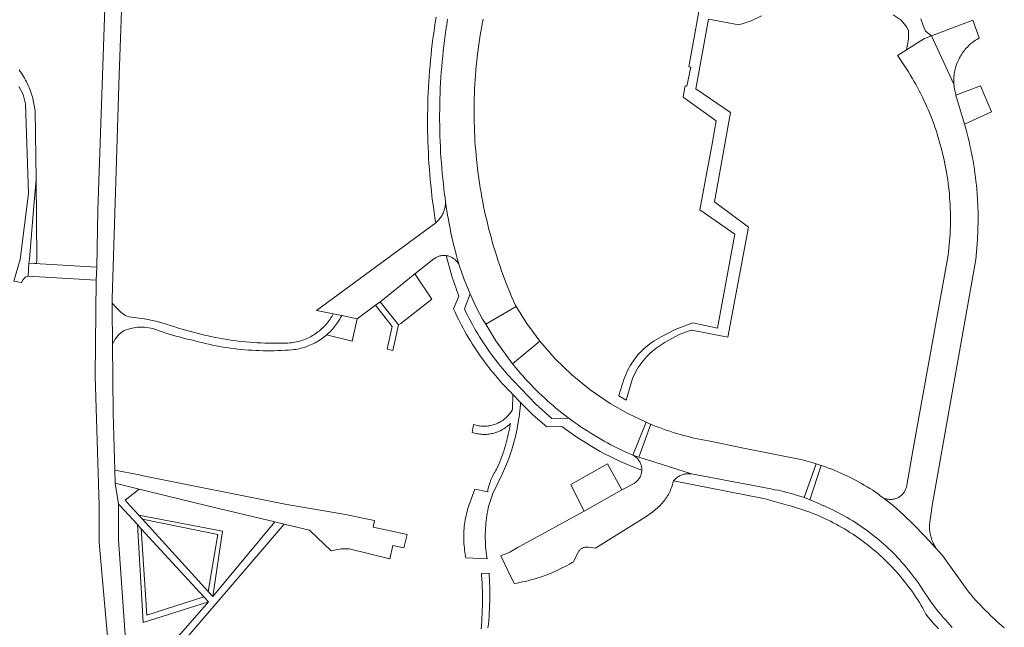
# Model space of a CAD drawing. Extents: x 152825 to 164088, y 457113 to 463005.
# Tile 267 of 364: x 158649 to 158817, y 460479 to 460583. Entities that reach past the tile are written whole.
import ezdxf

# ---------------------------------------------------------------- set-up
doc = ezdxf.new("R2010")
doc.units = 0
doc.header["$LTSCALE"] = 0.5
for name, color, linetype, lineweight in [('B-PV-VH-GESLOTENVERHARDING_ASFALT-GV', 251, 'CONTINUOUS', 18), ('B-PV-VH-HALFVERHARDING_GRAVEL-GV', 251, 'CONTINUOUS', 18), ('B-PV-VH-ONVERHARD-GV', 251, 'CONTINUOUS', 18), ('B-PV-VH-ONVERHARD_ZAND-GV', 251, 'CONTINUOUS', 18), ('B-PV-VH-OPENVERHARDING_BETONELEMENT-GV', 251, 'CONTINUOUS', 18), ('B-PV-VH-OPENVERHARDING_BETONSTRAATSTEEN-GV', 251, 'CONTINUOUS', 18), ('B-PV-VH-OPENVERHARDING_STRAATBAKSTEEN-GV', 251, 'CONTINUOUS', 18)]:
    doc.layers.add(name, color=color, linetype=linetype, lineweight=lineweight)

msp = doc.modelspace()

# ---------------------------------------------------------------- linework, layer by layer
at = {"layer": 'B-PV-VH-GESLOTENVERHARDING_ASFALT-GV', "flags": 128}
msp.add_lwpolyline([(158662.19, 460540.654), (158650.589, 460541.341), (158650.457, 460539.13), (158662.059, 460538.443)], close=True, dxfattribs=at)
at = {"layer": 'B-PV-VH-HALFVERHARDING_GRAVEL-GV', "flags": 128}
for points in [[(158765.064, 460584.894), (158763.205, 460574.835), (158763.547, 460574.766), (158762.89, 460571.544), (158762.608, 460571.601), (158762.552, 460571.298), (158762.253, 460569.678), (158767.916, 460565.607), (158767.184, 460561.675), (158765.105, 460550.459), (158771.097, 460546.275), (158768.136, 460530.241), (158763.887, 460531.157), (158760.904, 460530.009), (158758.504, 460528.747), (158758.113, 460528.544), (158757.72, 460528.322), (158757.334, 460528.085), (158756.958, 460527.836), (158756.59, 460527.573), (158756.232, 460527.297), (158755.884, 460527.009), (158755.547, 460526.709), (158755.22, 460526.396), (158754.904, 460526.073), (158754.6, 460525.738), (158754.309, 460525.394), (158754.029, 460525.038), (158753.762, 460524.674), (158753.509, 460524.3), (158753.269, 460523.917), (158753.042, 460523.526), (158752.83, 460523.127), (158752.631, 460522.721), (158752.448, 460522.308), (158752.278, 460521.889), (158752.124, 460521.464), (158751.257, 460518.726), (158751.272, 460518.717), (158752.548, 460517.985), (158753.616, 460521.676), (158753.793, 460522.08), (158753.985, 460522.477), (158754.191, 460522.867), (158754.411, 460523.249), (158754.645, 460523.622), (158754.892, 460523.988), (158755.152, 460524.343), (158755.425, 460524.69), (158755.71, 460525.026), (158756.008, 460525.351), (158756.316, 460525.666), (158756.637, 460525.969), (158756.968, 460526.26), (158757.309, 460526.539), (158757.66, 460526.806), (158757.667, 460526.811), (158759.158, 460527.839), (158761.581, 460529.171), (158763.634, 460529.888), (158763.725, 460529.92), (158769.888, 460528.687), (158773.408, 460547.478), (158767.598, 460551.818), (158770.342, 460567.054), (158764.404, 460571.063), (158766.6, 460582.972), (158771.772, 460582.009), (158773.756, 460582.655), (158775.636, 460583.56)], [(158798.099, 460583.732), (158799.443, 460582.81), (158800.41, 460581.595), (158800.705, 460580.965), (158800.706, 460579.58), (158800.389, 460577.766), (158801.295, 460578.339), (158802.277, 460578.96), (158803.454, 460579.704), (158804.633, 460580.15), (158803.601, 460580.906), (158803.201, 460581.871), (158802.821, 460583.046)], [(158648.882, 460571.473), (158649.573, 460570.15), (158650.019, 460568.541), (158650.525, 460553.223), (158649.074, 460541.94), (158647.99, 460538.254), (158649.273, 460538.061), (158649.308, 460538.056), (158649.61, 460538.524), (158650.069, 460538.989), (158650.457, 460539.13), (158650.589, 460541.341), (158650.663, 460542.019), (158651.379, 460550.422), (158651.826, 460555.636), (158651.654, 460567.336), (158651.173, 460569.705), (158651.073, 460570.036), (158650.966, 460570.365), (158650.851, 460570.691), (158650.728, 460571.014), (158650.598, 460571.335), (158650.461, 460571.652), (158650.316, 460571.966), (158650.164, 460572.277), (158650.008, 460572.579), (158649.842, 460572.882), (158649.669, 460573.181), (158649.49, 460573.476), (158649.303, 460573.767), (158649.11, 460574.053), (158648.91, 460574.335)]]:
    msp.add_lwpolyline(points, dxfattribs=at)
msp.add_lwpolyline([(158703.967, 460532.391), (158703.138, 460532.559), (158702.539, 460532.68), (158702.418, 460532.458), (158702.28, 460532.222), (158702.136, 460531.989), (158701.984, 460531.761), (158701.827, 460531.538), (158701.662, 460531.319), (158701.492, 460531.105), (158701.315, 460530.896), (158701.132, 460530.692), (158700.943, 460530.494), (158700.749, 460530.302), (158700.549, 460530.115), (158700.343, 460529.934), (158700.133, 460529.759), (158699.917, 460529.591), (158699.696, 460529.428), (158699.471, 460529.273), (158699.242, 460529.124), (158699.008, 460528.981), (158698.77, 460528.846), (158698.528, 460528.718), (158698.283, 460528.596), (158698.034, 460528.482), (158697.782, 460528.376), (158697.527, 460528.276), (158697.269, 460528.185), (158697.009, 460528.1), (158696.746, 460528.024), (158696.481, 460527.955), (158696.214, 460527.894), (158695.946, 460527.841), (158695.676, 460527.795), (158695.405, 460527.758), (158695.133, 460527.728), (158694.769, 460527.712), (158694.119, 460527.69), (158693.468, 460527.676), (158692.818, 460527.67), (158692.167, 460527.672), (158691.516, 460527.682), (158690.866, 460527.701), (158690.216, 460527.727), (158689.567, 460527.76), (158688.917, 460527.802), (158688.269, 460527.852), (158687.621, 460527.911), (158686.973, 460527.976), (158686.327, 460528.05), (158685.682, 460528.132), (158685.037, 460528.222), (158684.394, 460528.319), (158683.752, 460528.425), (158683.111, 460528.539), (158682.472, 460528.66), (158681.835, 460528.789), (158681.199, 460528.926), (158680.564, 460529.071), (158679.932, 460529.223), (158679.302, 460529.384), (158678.673, 460529.552), (158678.391, 460529.624), (158677.771, 460529.787), (158677.152, 460529.958), (158676.536, 460530.137), (158675.921, 460530.324), (158675.309, 460530.519), (158674.7, 460530.72), (158674.093, 460530.93), (158672.261, 460531.446), (158670.31, 460531.831), (158667.644, 460532.162), (158667.055, 460532.414), (158666.624, 460532.69), (158666.297, 460532.951), (158665.919, 460533.313), (158665.439, 460533.82), (158664.809, 460534.537), (158664.811, 460533.581), (158664.87, 460527.596), (158665.315, 460528.384), (158665.988, 460529.193), (158666.85, 460529.834), (158667.898, 460530.202), (158669.032, 460530.426), (158670.303, 460530.399), (158671.718, 460530.201), (158672.272, 460529.992), (158672.829, 460529.791), (158673.389, 460529.597), (158673.951, 460529.411), (158674.516, 460529.232), (158675.083, 460529.061), (158675.652, 460528.897), (158676.223, 460528.742), (158676.797, 460528.594), (158677.372, 460528.453), (158677.949, 460528.321), (158678.275, 460528.25), (158678.875, 460528.083), (158679.477, 460527.924), (158680.081, 460527.772), (158680.687, 460527.629), (158681.295, 460527.493), (158681.904, 460527.365), (158682.515, 460527.244), (158683.127, 460527.132), (158683.741, 460527.027), (158684.356, 460526.931), (158684.973, 460526.842), (158685.59, 460526.761), (158686.209, 460526.688), (158686.828, 460526.624), (158687.448, 460526.567), (158688.069, 460526.518), (158688.69, 460526.477), (158689.312, 460526.444), (158689.934, 460526.419), (158690.557, 460526.402), (158691.179, 460526.393), (158691.802, 460526.391), (158692.425, 460526.398), (158693.047, 460526.413), (158693.669, 460526.437), (158694.291, 460526.467), (158694.913, 460526.506), (158695.534, 460526.553), (158695.835, 460526.579), (158696.126, 460526.624), (158696.415, 460526.676), (158696.703, 460526.737), (158696.989, 460526.805), (158697.273, 460526.881), (158697.554, 460526.965), (158697.834, 460527.056), (158698.111, 460527.155), (158698.385, 460527.261), (158698.656, 460527.375), (158698.924, 460527.496), (158699.188, 460527.625), (158699.449, 460527.76), (158699.706, 460527.903), (158699.959, 460528.052), (158700.208, 460528.209), (158700.453, 460528.372), (158700.693, 460528.542), (158700.929, 460528.718), (158701.159, 460528.9), (158701.385, 460529.089), (158701.396, 460529.099), (158701.615, 460529.294), (158701.829, 460529.494), (158702.038, 460529.701), (158702.24, 460529.913), (158702.437, 460530.13), (158702.628, 460530.352), (158702.813, 460530.58), (158702.991, 460530.813), (158703.163, 460531.051), (158703.328, 460531.293), (158703.487, 460531.539), (158703.639, 460531.79), (158703.784, 460532.045), (158703.922, 460532.304)], close=True, dxfattribs=at)
at = {"layer": 'B-PV-VH-ONVERHARD-GV', "flags": 128}
msp.add_lwpolyline([(158651.826, 460555.636), (158651.379, 460550.422), (158650.663, 460542.019), (158650.589, 460541.341), (158651.884, 460541.265), (158651.95, 460541.924)], close=True, dxfattribs=at)
at = {"layer": 'B-PV-VH-ONVERHARD_ZAND-GV', "flags": 128}
for points in [[(158706.632, 460531.851), (158703.967, 460532.391), (158703.922, 460532.304), (158703.784, 460532.045), (158703.639, 460531.79), (158703.487, 460531.539), (158703.328, 460531.293), (158703.163, 460531.051), (158702.991, 460530.813), (158702.813, 460530.58), (158702.628, 460530.352), (158702.437, 460530.13), (158702.24, 460529.913), (158702.038, 460529.701), (158701.829, 460529.494), (158701.615, 460529.294), (158701.396, 460529.099), (158705.758, 460528.015)], [(158683.651, 460495.622), (158669.346, 460498.325), (158669.977, 460497.633), (158682.812, 460495.014), (158681.189, 460485.326), (158681.966, 460484.474)], [(158669.756, 460496.021), (158669.113, 460496.719), (158670.092, 460480.017), (158681.253, 460483.533), (158680.458, 460484.396), (158670.682, 460481.264)]]:
    msp.add_lwpolyline(points, close=True, dxfattribs=at)
at = {"layer": 'B-PV-VH-OPENVERHARDING_BETONELEMENT-GV', "flags": 128}
msp.add_lwpolyline([(158751.796, 460502.655), (158749.339, 460507.104), (158743.091, 460503.541), (158744.865, 460500), (158745.342, 460499.043), (158747.079, 460499.999), (158747.082, 460500)], close=True, dxfattribs=at)
at = {"layer": 'B-PV-VH-OPENVERHARDING_BETONSTRAATSTEEN-GV', "flags": 128}
msp.add_lwpolyline([(158720.101, 460583.344), (158719.952, 460582.426), (158719.811, 460581.508), (158719.677, 460580.587), (158719.552, 460579.666), (158719.434, 460578.744), (158719.325, 460577.821), (158719.223, 460576.896), (158719.13, 460575.971), (158719.044, 460575.046), (158718.966, 460574.119), (158718.896, 460573.192), (158718.835, 460572.264), (158718.781, 460571.336), (158718.735, 460570.407), (158718.697, 460569.479), (158718.667, 460568.549), (158718.646, 460567.62), (158718.632, 460566.69), (158718.626, 460565.76), (158718.628, 460564.831), (158718.638, 460563.901), (158718.656, 460562.972), (158718.683, 460562.042), (158718.717, 460561.113), (158718.759, 460560.184), (158718.809, 460559.256), (158718.867, 460558.328), (158718.933, 460557.4), (158719.007, 460556.474), (158719.089, 460555.548), (158719.179, 460554.622), (158719.277, 460553.698), (158719.383, 460552.774), (158719.497, 460551.851), (158719.619, 460550.929), (158719.749, 460550.009), (158719.887, 460549.089), (158720.023, 460548.227), (158720.168, 460548.35), (158720.307, 460548.48), (158720.441, 460548.615), (158720.569, 460548.756), (158720.691, 460548.902), (158720.806, 460549.052), (158720.916, 460549.208), (158721.018, 460549.368), (158721.114, 460549.532), (158721.203, 460549.701), (158721.284, 460549.872), (158721.359, 460550.047), (158721.426, 460550.225), (158721.485, 460550.406), (158721.537, 460550.589), (158721.581, 460550.774), (158721.617, 460550.961), (158721.645, 460551.149), (158721.666, 460551.338), (158721.678, 460551.528), (158721.682, 460551.718), (158721.679, 460551.908), (158721.667, 460552.098), (158721.648, 460552.287), (158721.62, 460552.475), (158721.608, 460552.543), (158721.539, 460553.066), (158721.427, 460553.968), (158721.322, 460554.871), (158721.226, 460555.775), (158721.137, 460556.68), (158721.057, 460557.585), (158720.984, 460558.492), (158720.919, 460559.398), (158720.863, 460560.306), (158720.814, 460561.213), (158720.773, 460562.122), (158720.741, 460563.03), (158720.716, 460563.939), (158720.699, 460564.848), (158720.691, 460565.756), (158720.69, 460566.666), (158720.698, 460567.574), (158720.713, 460568.483), (158720.736, 460569.392), (158720.767, 460570.301), (158720.807, 460571.209), (158720.854, 460572.117), (158720.909, 460573.024), (158720.973, 460573.931), (158721.044, 460574.837), (158721.123, 460575.743), (158721.21, 460576.648), (158721.305, 460577.552), (158721.409, 460578.455), (158721.52, 460579.357), (158721.639, 460580.258), (158721.765, 460581.158), (158721.9, 460582.057), (158722.043, 460582.955)], dxfattribs=at)
for points in [[(158812.808, 460579.77), (158811.703, 460582.82), (158804.633, 460580.15), (158808.467, 460571.875), (158808.452, 460572.132), (158808.446, 460572.389), (158808.447, 460572.647), (158808.457, 460572.904), (158808.474, 460573.161), (158808.499, 460573.417), (158808.533, 460573.672), (158808.574, 460573.927), (158808.623, 460574.179), (158808.68, 460574.43), (158808.745, 460574.679), (158808.817, 460574.927), (158808.897, 460575.171), (158808.985, 460575.413), (158809.08, 460575.652), (158809.183, 460575.889), (158809.292, 460576.122), (158809.409, 460576.351), (158809.533, 460576.576), (158809.664, 460576.798), (158809.802, 460577.016), (158809.947, 460577.229), (158810.098, 460577.437), (158810.255, 460577.641), (158810.419, 460577.839), (158810.589, 460578.033), (158810.764, 460578.221), (158810.946, 460578.404), (158811.133, 460578.58), (158811.326, 460578.751), (158811.523, 460578.916), (158811.726, 460579.075), (158811.933, 460579.227), (158812.146, 460579.373), (158812.362, 460579.512), (158812.583, 460579.645)], [(158808.467, 460571.875), (158804.633, 460580.15), (158803.454, 460579.704), (158802.277, 460578.96), (158801.295, 460578.339), (158800.389, 460577.766), (158798.83, 460576.781), (158798.995, 460576.552), (158799.351, 460576.048), (158799.7, 460575.54), (158800.043, 460575.028), (158800.379, 460574.511), (158800.708, 460573.99), (158801.031, 460573.464), (158801.346, 460572.934), (158801.655, 460572.401), (158801.957, 460571.863), (158802.251, 460571.321), (158802.539, 460570.776), (158802.82, 460570.227), (158803.093, 460569.675), (158803.359, 460569.119), (158803.619, 460568.559), (158803.87, 460567.996), (158804.115, 460567.43), (158804.352, 460566.861), (158804.581, 460566.289), (158804.804, 460565.714), (158805.018, 460565.136), (158805.225, 460564.555), (158805.425, 460563.972), (158805.617, 460563.386), (158805.802, 460562.798), (158805.979, 460562.207), (158806.148, 460561.614), (158806.309, 460561.019), (158806.463, 460560.422), (158806.609, 460559.823), (158806.747, 460559.222), (158806.877, 460558.62), (158807, 460558.015), (158807.114, 460557.409), (158807.221, 460556.802), (158807.32, 460556.194), (158807.411, 460555.584), (158807.494, 460554.973), (158807.569, 460554.361), (158807.636, 460553.748), (158807.696, 460553.135), (158807.747, 460552.52), (158807.79, 460551.905), (158807.825, 460551.29), (158807.853, 460550.674), (158807.872, 460550.057), (158807.883, 460549.441), (158807.887, 460548.824), (158807.882, 460548.208), (158807.869, 460547.591), (158807.849, 460546.975), (158807.82, 460546.359), (158807.783, 460545.744), (158807.739, 460545.129), (158807.686, 460544.515), (158807.625, 460543.901), (158807.557, 460543.288), (158807.48, 460542.677), (158807.396, 460542.066), (158801.533, 460509.654), (158800.367, 460503.138), (158800.331, 460503.007), (158800.284, 460502.865), (158800.229, 460502.725), (158800.167, 460502.589), (158800.098, 460502.456), (158800.022, 460502.327), (158799.939, 460502.202), (158799.85, 460502.082), (158799.754, 460501.967), (158799.652, 460501.857), (158799.545, 460501.753), (158799.432, 460501.654), (158799.314, 460501.562), (158799.191, 460501.476), (158799.064, 460501.397), (158799.01, 460501.367), (158798.876, 460501.298), (158798.738, 460501.236), (158798.597, 460501.182), (158798.453, 460501.136), (158798.307, 460501.097), (158798.159, 460501.065), (158798.01, 460501.042), (158797.859, 460501.027), (158797.709, 460501.019), (158797.557, 460501.02), (158797.406, 460501.028), (158797.256, 460501.045), (158797.107, 460501.069), (158796.959, 460501.101), (158796.814, 460501.141), (158796.67, 460501.189), (158796.53, 460501.244), (158796.392, 460501.307), (158798.1, 460500), (158799.845, 460498.391), (158801.551, 460496.74), (158803.517, 460494.733), (158805.426, 460492.671), (158805.31, 460492.849), (158805.193, 460493.044), (158805.082, 460493.243), (158804.978, 460493.447), (158804.881, 460493.653), (158804.792, 460493.863), (158804.71, 460494.076), (158804.635, 460494.292), (158804.569, 460494.51), (158804.509, 460494.731), (158804.458, 460494.953), (158804.414, 460495.177), (158804.379, 460495.402), (158804.351, 460495.629), (158804.331, 460495.856), (158804.319, 460496.084), (158804.315, 460496.312), (158804.32, 460496.54), (158804.332, 460496.768), (158804.352, 460496.995), (158804.38, 460497.222), (158804.465, 460497.862), (158804.765, 460500), (158812.198, 460541.949), (158812.495, 460545.311), (158812.599, 460548.684), (158812.585, 460550.032), (158812.555, 460550.955), (158812.541, 460551.379), (158812.51, 460551.987), (158812.474, 460552.594), (158812.46, 460552.789), (158812.424, 460553.278), (158812.367, 460553.962), (158812.301, 460554.646), (158812.228, 460555.328), (158812.147, 460556.009), (158812.057, 460556.69), (158811.96, 460557.369), (158811.855, 460558.047), (158811.742, 460558.724), (158811.621, 460559.4), (158811.492, 460560.074), (158811.355, 460560.747), (158811.211, 460561.418), (158811.058, 460562.087), (158810.898, 460562.754), (158810.731, 460563.42), (158810.555, 460564.083), (158810.372, 460564.745), (158810.276, 460565.078), (158808.821, 460570.005), (158808.79, 460570.106), (158808.721, 460570.354), (158808.659, 460570.603), (158808.604, 460570.855), (158808.558, 460571.108), (158808.52, 460571.363), (158808.489, 460571.619)], [(158814.878, 460567.163), (158813.02, 460571.614), (158808.821, 460570.005), (158810.276, 460565.078)], [(158721.707, 460551.788), (158721.679, 460551.908), (158721.682, 460551.718), (158721.678, 460551.528), (158721.666, 460551.338), (158721.645, 460551.149), (158721.617, 460550.961), (158721.581, 460550.774), (158721.537, 460550.589), (158721.485, 460550.406), (158721.426, 460550.225), (158721.359, 460550.047), (158721.284, 460549.872), (158721.203, 460549.701), (158721.114, 460549.532), (158721.018, 460549.368), (158720.916, 460549.208), (158720.806, 460549.052), (158720.691, 460548.902), (158720.569, 460548.756), (158720.441, 460548.615), (158720.307, 460548.48), (158720.168, 460548.35), (158720.023, 460548.227), (158699.651, 460533.265), (158702.539, 460532.68), (158703.138, 460532.559), (158703.967, 460532.391), (158706.632, 460531.851), (158709.739, 460534.144), (158710.337, 460534.586), (158710.544, 460534.739), (158710.979, 460535.061), (158716.475, 460539.524), (158719.423, 460541.831), (158719.431, 460541.839), (158719.542, 460541.942), (158719.658, 460542.038), (158719.78, 460542.129), (158719.905, 460542.212), (158720.035, 460542.29), (158720.169, 460542.36), (158720.307, 460542.422), (158720.448, 460542.478), (158720.591, 460542.526), (158720.736, 460542.566), (158720.884, 460542.599), (158721.033, 460542.624), (158721.183, 460542.641), (158721.334, 460542.649), (158721.486, 460542.65), (158721.637, 460542.643), (158721.787, 460542.628), (158721.827, 460542.623), (158721.975, 460542.599), (158722.122, 460542.567), (158722.267, 460542.527), (158722.41, 460542.48), (158722.551, 460542.425), (158722.688, 460542.362), (158722.821, 460542.293), (158722.951, 460542.216), (158723.076, 460542.133), (158723.197, 460542.043), (158723.313, 460541.947), (158723.423, 460541.845), (158723.528, 460541.737), (158723.628, 460541.624), (158723.721, 460541.506), (158723.807, 460541.383), (158723.887, 460541.255), (158723.96, 460541.123), (158724.026, 460540.988), (158723.912, 460541.377), (158723.704, 460542.109), (158723.503, 460542.843), (158723.311, 460543.579), (158723.126, 460544.317), (158722.949, 460545.057), (158722.779, 460545.799), (158722.618, 460546.542), (158722.464, 460547.287), (158722.318, 460548.034), (158722.18, 460548.782), (158722.05, 460549.532), (158721.927, 460550.283), (158721.813, 460551.035)], [(158716.475, 460539.524), (158710.979, 460535.061), (158710.544, 460534.739), (158713.685, 460530.792), (158714.037, 460531.063), (158719.383, 460535.175)], [(158726.065, 460535.709), (158725.887, 460536.109), (158724.913, 460533.552), (158725.173, 460533.003), (158725.44, 460532.458), (158725.715, 460531.916), (158725.996, 460531.378), (158726.285, 460530.844), (158726.581, 460530.313), (158726.883, 460529.787), (158727.193, 460529.264), (158727.509, 460528.746), (158727.832, 460528.232), (158728.162, 460527.722), (158728.499, 460527.216), (158728.842, 460526.715), (158729.192, 460526.219), (158729.548, 460525.727), (158729.911, 460525.24), (158730.28, 460524.758), (158730.656, 460524.281), (158731.037, 460523.808), (158731.425, 460523.341), (158731.819, 460522.879), (158732.219, 460522.422), (158732.626, 460521.97), (158733.037, 460521.524), (158733.26, 460521.288), (158734.563, 460519.939), (158737.12, 460517.293), (158739.861, 460514.836), (158742.742, 460514.877), (158742.591, 460514.99), (158742.073, 460515.386), (158741.559, 460515.788), (158741.05, 460516.196), (158740.547, 460516.611), (158740.048, 460517.031), (158739.555, 460517.458), (158739.067, 460517.891), (158738.584, 460518.33), (158738.107, 460518.774), (158737.635, 460519.225), (158737.169, 460519.681), (158736.709, 460520.142), (158736.254, 460520.61), (158735.805, 460521.083), (158735.361, 460521.561), (158734.924, 460522.045), (158734.493, 460522.534), (158734.067, 460523.029), (158733.648, 460523.528), (158733.235, 460524.033), (158733.131, 460524.163), (158732.828, 460524.543), (158730.273, 460528.072), (158728.548, 460530.92), (158728.015, 460531.799), (158727, 460533.734)], [(158735.571, 460531.036), (158733.771, 460533.927), (158728.548, 460530.92), (158730.273, 460528.072), (158732.828, 460524.543), (158733.131, 460524.163), (158737.803, 460528.015), (158736.527, 460529.743)], [(158756.744, 460513.842), (158756.492, 460513.946), (158755.926, 460514.187), (158753.688, 460508.563), (158754.687, 460508.245)], [(158758.501, 460507.031), (158754.687, 460508.245), (158753.688, 460508.563), (158753.815, 460508.493), (158753.942, 460508.414), (158754.065, 460508.328), (158754.183, 460508.236), (158754.296, 460508.138), (158754.403, 460508.034), (158754.505, 460507.924), (158754.6, 460507.809), (158754.69, 460507.689), (158754.773, 460507.564), (158754.849, 460507.435), (158754.918, 460507.302), (158754.98, 460507.166), (158755.035, 460507.027), (158755.082, 460506.885), (158755.121, 460506.74), (158755.153, 460506.594), (158755.177, 460506.446), (158755.192, 460506.297), (158755.2, 460506.148), (158755.2, 460505.998), (158755.199, 460505.986), (158755.188, 460505.837), (158755.17, 460505.689), (158755.143, 460505.543), (158755.108, 460505.398), (158755.066, 460505.255), (158755.016, 460505.114), (158754.959, 460504.977), (158754.894, 460504.842), (158754.822, 460504.712), (158754.743, 460504.585), (158754.658, 460504.463), (158754.566, 460504.346), (158754.468, 460504.233), (158754.364, 460504.126), (158754.255, 460504.025), (158754.14, 460503.93), (158754.02, 460503.841), (158753.896, 460503.759), (158751.796, 460502.655), (158747.082, 460500), (158747.079, 460499.999), (158745.342, 460499.043), (158734.963, 460493.338), (158734.085, 460492.855), (158732.654, 460492.015), (158731.116, 460491.395), (158732.353, 460488.878), (158733.434, 460486.663), (158733.906, 460486.745), (158734.376, 460486.835), (158734.845, 460486.933), (158735.312, 460487.039), (158735.778, 460487.153), (158736.241, 460487.274), (158736.702, 460487.403), (158737.161, 460487.54), (158737.618, 460487.684), (158738.072, 460487.836), (158738.524, 460487.996), (158738.973, 460488.163), (158739.419, 460488.337), (158739.862, 460488.519), (158740.302, 460488.709), (158740.739, 460488.905), (158741.172, 460489.109), (158741.602, 460489.32), (158742.028, 460489.539), (158742.451, 460489.764), (158742.87, 460489.996), (158743.285, 460490.236), (158743.457, 460490.338), (158744.314, 460491.977), (158744.368, 460492.073), (158744.432, 460492.171), (158744.502, 460492.264), (158744.578, 460492.353), (158744.661, 460492.436), (158744.749, 460492.513), (158744.842, 460492.584), (158744.939, 460492.648), (158745.041, 460492.705), (158745.146, 460492.756), (158745.255, 460492.799), (158745.366, 460492.834), (158745.48, 460492.862), (158745.595, 460492.882), (158745.711, 460492.894), (158745.828, 460492.899), (158745.945, 460492.895), (158746.061, 460492.883), (158747.266, 460492.719), (158755.773, 460498.004), (158757.075, 460498.916), (158758.317, 460500), (158758.499, 460500.188), (158758.674, 460500.382), (158758.844, 460500.582), (158759.007, 460500.786), (158759.164, 460500.995), (158759.315, 460501.209), (158759.459, 460501.427), (158759.597, 460501.65), (158759.727, 460501.877), (158759.85, 460502.108), (158759.967, 460502.342), (158760.076, 460502.58), (158760.178, 460502.821), (158760.272, 460503.065), (158760.359, 460503.311), (158760.438, 460503.561), (158760.51, 460503.812), (158760.574, 460504.066), (158760.598, 460504.171), (158760.623, 460504.201), (158760.73, 460504.325), (158760.844, 460504.443), (158760.963, 460504.555), (158761.088, 460504.661), (158761.218, 460504.762), (158761.352, 460504.855), (158761.491, 460504.942), (158761.633, 460505.023), (158761.78, 460505.096), (158761.93, 460505.162), (158762.083, 460505.22), (158762.239, 460505.271), (158762.397, 460505.315), (158762.557, 460505.35), (158762.718, 460505.378), (158762.881, 460505.398), (158763.044, 460505.41), (158763.208, 460505.413), (158763.372, 460505.409), (158763.535, 460505.397), (158763.698, 460505.377)], [(158785.84, 460506.816), (158785.498, 460506.931), (158784.962, 460507.103), (158782.906, 460501.327), (158783.391, 460501.15), (158783.873, 460500.966)]]:
    msp.add_lwpolyline(points, close=True, dxfattribs=at)
at = {"layer": 'B-PV-VH-OPENVERHARDING_STRAATBAKSTEEN-GV', "flags": 128}
for points in [[(158667.272, 460473.826), (158665.883, 460494.108), (158665.885, 460500), (158665.885, 460500.225), (158665.312, 460503.79), (158665.252, 460506.01), (158664.988, 460515.667), (158664.87, 460527.596), (158664.811, 460533.581), (158664.809, 460534.537), (158664.808, 460535.283), (158666.002, 460573.415), (158667.265, 460608.076), (158664.344, 460608.14), (158663.198, 460575.012), (158662.359, 460550.362), (158662.19, 460540.654), (158662.059, 460538.443), (158661.877, 460522.117), (158662.584, 460500), (158662.589, 460493.654), (158665.073, 460465.375)], [(158722.043, 460582.955), (158721.9, 460582.057), (158721.765, 460581.158), (158721.639, 460580.258), (158721.52, 460579.357), (158721.409, 460578.455), (158721.305, 460577.552), (158721.21, 460576.648), (158721.123, 460575.743), (158721.044, 460574.837), (158720.973, 460573.931), (158720.909, 460573.024), (158720.854, 460572.117), (158720.807, 460571.209), (158720.767, 460570.301), (158720.736, 460569.392), (158720.713, 460568.483), (158720.698, 460567.574), (158720.69, 460566.666), (158720.691, 460565.756), (158720.699, 460564.848), (158720.716, 460563.939), (158720.741, 460563.03), (158720.773, 460562.122), (158720.814, 460561.213), (158720.863, 460560.306), (158720.919, 460559.398), (158720.984, 460558.492), (158721.057, 460557.585), (158721.137, 460556.68), (158721.226, 460555.775), (158721.322, 460554.871), (158721.427, 460553.968), (158721.539, 460553.066), (158721.608, 460552.543), (158721.62, 460552.475), (158721.648, 460552.287), (158721.667, 460552.098), (158721.679, 460551.908), (158721.707, 460551.788), (158721.813, 460551.035), (158721.927, 460550.283), (158722.05, 460549.532), (158722.18, 460548.782), (158722.318, 460548.034), (158722.464, 460547.287), (158722.618, 460546.542), (158722.779, 460545.799), (158722.949, 460545.057), (158723.126, 460544.317), (158723.311, 460543.579), (158723.503, 460542.843), (158723.704, 460542.109), (158723.912, 460541.377), (158724.026, 460540.988), (158724.897, 460538.526), (158725.887, 460536.109), (158726.065, 460535.709), (158727, 460533.734), (158728.015, 460531.799), (158728.548, 460530.92), (158733.771, 460533.927), (158733.586, 460534.224), (158733.37, 460534.714), (158733.275, 460534.933), (158732.958, 460535.672), (158732.648, 460536.415), (158732.346, 460537.16), (158732.051, 460537.909), (158731.764, 460538.661), (158731.484, 460539.415), (158731.211, 460540.172), (158730.946, 460540.932), (158730.689, 460541.694), (158730.44, 460542.459), (158730.198, 460543.226), (158729.963, 460543.996), (158729.736, 460544.768), (158729.517, 460545.542), (158729.306, 460546.319), (158729.102, 460547.097), (158728.906, 460547.877), (158728.718, 460548.66), (158728.538, 460549.444), (158728.365, 460550.23), (158728.201, 460551.017), (158728.044, 460551.806), (158727.895, 460552.597), (158727.754, 460553.389), (158727.621, 460554.183), (158727.495, 460554.977), (158727.378, 460555.773), (158727.268, 460556.57), (158727.167, 460557.369), (158727.073, 460558.168), (158726.988, 460558.968), (158726.91, 460559.769), (158726.84, 460560.57), (158726.778, 460561.372), (158726.724, 460562.175), (158726.679, 460562.978), (158726.641, 460563.782), (158726.611, 460564.586), (158726.589, 460565.39), (158726.575, 460566.195), (158726.569, 460566.999), (158726.571, 460567.804), (158726.582, 460568.609), (158726.6, 460569.413), (158726.626, 460570.217), (158726.66, 460571.021), (158726.702, 460571.824), (158726.752, 460572.627), (158726.81, 460573.43), (158726.876, 460574.232), (158726.95, 460575.033), (158727.032, 460575.833), (158727.122, 460576.633), (158727.22, 460577.431), (158727.326, 460578.229), (158727.44, 460579.026), (158727.562, 460579.821), (158727.691, 460580.615), (158727.829, 460581.408), (158727.974, 460582.199), (158728.127, 460582.989)], [(158817.074, 460479.12), (158816.607, 460479.515), (158816.146, 460479.917), (158815.69, 460480.325), (158815.239, 460480.739), (158814.794, 460481.158), (158814.354, 460481.584), (158813.92, 460482.015), (158813.492, 460482.451), (158813.069, 460482.894), (158812.652, 460483.341), (158812.241, 460483.795), (158811.837, 460484.253), (158811.438, 460484.717), (158811.045, 460485.186), (158810.658, 460485.66), (158806.515, 460491.439), (158805.973, 460492.057), (158805.426, 460492.671), (158803.517, 460494.733), (158801.551, 460496.74), (158799.845, 460498.391), (158798.1, 460500), (158796.392, 460501.307), (158795.937, 460501.592), (158795.544, 460501.959), (158795.078, 460502.274), (158794.608, 460502.582), (158794.133, 460502.884), (158793.655, 460503.179), (158793.172, 460503.467), (158792.685, 460503.748), (158792.194, 460504.023), (158791.699, 460504.29), (158791.2, 460504.55), (158790.698, 460504.803), (158790.192, 460505.049), (158789.683, 460505.287), (158789.17, 460505.519), (158788.655, 460505.743), (158788.136, 460505.959), (158787.614, 460506.169), (158787.089, 460506.371), (158786.561, 460506.565), (158786.031, 460506.752), (158785.84, 460506.816), (158783.873, 460500.966), (158784.353, 460500.775), (158784.829, 460500.576), (158785.302, 460500.37), (158785.772, 460500.157), (158786.103, 460500), (158786.238, 460499.936), (158786.304, 460499.908), (158786.808, 460499.685), (158787.31, 460499.454), (158787.808, 460499.217), (158788.302, 460498.972), (158788.793, 460498.72), (158789.28, 460498.461), (158789.764, 460498.195), (158790.243, 460497.922), (158790.719, 460497.643), (158791.19, 460497.356), (158791.657, 460497.062), (158792.12, 460496.762), (158792.579, 460496.455), (158793.033, 460496.141), (158793.482, 460495.821), (158793.927, 460495.495), (158794.367, 460495.162), (158794.802, 460494.822), (158795.232, 460494.477), (158795.657, 460494.125), (158796.077, 460493.767), (158796.491, 460493.403), (158796.901, 460493.033), (158797.305, 460492.657), (158797.703, 460492.275), (158798.096, 460491.888), (158798.483, 460491.495), (158798.864, 460491.096), (158799.24, 460490.692), (158799.61, 460490.282), (158799.973, 460489.867), (158800.331, 460489.447), (158800.683, 460489.022), (158801.028, 460488.592), (158801.367, 460488.157), (158801.7, 460487.716), (158802.026, 460487.271), (158802.346, 460486.822), (158802.659, 460486.368), (158802.966, 460485.909), (158803.266, 460485.446), (158803.575, 460484.968), (158803.892, 460484.495), (158804.214, 460484.026), (158804.544, 460483.561), (158804.879, 460483.101), (158805.222, 460482.646), (158805.57, 460482.196), (158805.925, 460481.751), (158806.286, 460481.311), (158806.653, 460480.876), (158807.027, 460480.446), (158807.406, 460480.021), (158807.791, 460479.602), (158808.182, 460479.188)], [(158808.182, 460479.188), (158807.791, 460479.602), (158807.406, 460480.021), (158807.027, 460480.446), (158806.653, 460480.876), (158806.286, 460481.311), (158805.925, 460481.751), (158805.57, 460482.196), (158805.222, 460482.646), (158804.879, 460483.101), (158804.544, 460483.561), (158804.214, 460484.026), (158803.892, 460484.495), (158803.575, 460484.968), (158803.266, 460485.446), (158802.966, 460485.909), (158802.659, 460486.368), (158802.346, 460486.822), (158802.026, 460487.271), (158801.7, 460487.716), (158801.367, 460488.157), (158801.028, 460488.592), (158800.683, 460489.022), (158800.331, 460489.447), (158799.973, 460489.867), (158799.61, 460490.282), (158799.24, 460490.692), (158798.864, 460491.096), (158798.483, 460491.495), (158798.096, 460491.888), (158797.703, 460492.275), (158797.305, 460492.657), (158796.901, 460493.033), (158796.491, 460493.403), (158796.077, 460493.767), (158795.657, 460494.125), (158795.232, 460494.477), (158794.802, 460494.822), (158794.367, 460495.162), (158793.927, 460495.495), (158793.482, 460495.821), (158793.033, 460496.141), (158792.579, 460496.455), (158792.12, 460496.762), (158791.657, 460497.062), (158791.19, 460497.356), (158790.719, 460497.643), (158790.243, 460497.922), (158789.764, 460498.195), (158789.28, 460498.461), (158788.793, 460498.72), (158788.302, 460498.972), (158787.808, 460499.217), (158787.31, 460499.454), (158786.808, 460499.685), (158786.304, 460499.908), (158786.238, 460499.936), (158786.103, 460500), (158785.772, 460500.157), (158785.302, 460500.37), (158784.829, 460500.576), (158784.353, 460500.775), (158783.873, 460500.966), (158783.391, 460501.15), (158782.906, 460501.327), (158782.419, 460501.496), (158781.929, 460501.657), (158781.436, 460501.811), (158780.941, 460501.957), (158780.444, 460502.095), (158779.945, 460502.226), (158779.444, 460502.348), (158778.941, 460502.464), (158778.436, 460502.571), (158777.929, 460502.67), (158777.422, 460502.762), (158777.208, 460502.798), (158763.698, 460505.377), (158763.535, 460505.397), (158763.372, 460505.409), (158763.208, 460505.413), (158763.044, 460505.41), (158762.881, 460505.398), (158762.718, 460505.378), (158762.557, 460505.35), (158762.397, 460505.315), (158762.239, 460505.271), (158762.083, 460505.22), (158761.93, 460505.162), (158761.78, 460505.096), (158761.633, 460505.023), (158761.491, 460504.942), (158761.352, 460504.855), (158761.218, 460504.762), (158761.088, 460504.661), (158760.963, 460504.555), (158760.844, 460504.443), (158760.73, 460504.325), (158760.623, 460504.201), (158760.598, 460504.171), (158776.26, 460501.095), (158780.222, 460500), (158780.52, 460499.922), (158780.748, 460499.859), (158781.275, 460499.706), (158781.8, 460499.546), (158782.322, 460499.379), (158782.842, 460499.203), (158783.36, 460499.021), (158783.874, 460498.83), (158784.386, 460498.633), (158784.895, 460498.427), (158785.401, 460498.215), (158785.903, 460497.995), (158786.403, 460497.767), (158786.899, 460497.533), (158787.391, 460497.291), (158787.88, 460497.042), (158788.366, 460496.786), (158788.847, 460496.523), (158789.325, 460496.253), (158789.798, 460495.976), (158790.268, 460495.692), (158790.733, 460495.402), (158791.194, 460495.104), (158791.651, 460494.8), (158792.103, 460494.489), (158792.551, 460494.172), (158792.994, 460493.848), (158793.432, 460493.518), (158793.865, 460493.181), (158794.294, 460492.838), (158794.717, 460492.489), (158795.135, 460492.134), (158795.548, 460491.773), (158795.956, 460491.405), (158796.358, 460491.032), (158796.755, 460490.653), (158797.146, 460490.269), (158797.532, 460489.878), (158797.911, 460489.482), (158798.285, 460489.081), (158798.653, 460488.674), (158799.016, 460488.262), (158799.372, 460487.844), (158799.722, 460487.422), (158800.065, 460486.994), (158800.403, 460486.562), (158800.734, 460486.124), (158801.059, 460485.682), (158801.377, 460485.235), (158801.689, 460484.783), (158801.994, 460484.327), (158802.292, 460483.867), (158802.584, 460483.402), (158802.869, 460482.933), (158803.147, 460482.46), (158803.418, 460481.983), (158803.669, 460481.437), (158804.089, 460480.929), (158804.515, 460480.426), (158804.947, 460479.928), (158805.385, 460479.436), (158805.829, 460478.949)], [(158673.627, 460472.82), (158694.128, 460496.799), (158692.583, 460497.208), (158681.966, 460484.474), (158681.189, 460485.326), (158669.977, 460497.633), (158669.346, 460498.325), (158667.821, 460500), (158666.983, 460500.919), (158669.379, 460502.797), (158665.312, 460503.79), (158665.885, 460500.225), (158666.094, 460500), (158669.113, 460496.719), (158669.756, 460496.021), (158680.458, 460484.396), (158681.253, 460483.533), (158672.143, 460473.104)], [(158728.941, 460479.08), (158729.008, 460479.723), (158729.067, 460480.367), (158729.118, 460481.012), (158729.162, 460481.657), (158729.197, 460482.302), (158729.224, 460482.948), (158729.243, 460483.594), (158729.255, 460484.241), (158729.258, 460484.887), (158729.253, 460485.534), (158729.24, 460486.18), (158729.22, 460486.826), (158729.191, 460487.472), (158729.154, 460488.118), (158729.134, 460488.423), (158727.82, 460488.354), (158727.845, 460488.04), (158727.891, 460487.385), (158727.929, 460486.729), (158727.959, 460486.073), (158727.981, 460485.417), (158727.995, 460484.76), (158728.001, 460484.104), (158727.999, 460483.447), (158727.989, 460482.79), (158727.971, 460482.134), (158727.945, 460481.478), (158727.911, 460480.822), (158727.869, 460480.166), (158727.819, 460479.512), (158727.761, 460478.858)]]:
    msp.add_lwpolyline(points, dxfattribs=at)
for points in [[(158742.742, 460514.877), (158739.861, 460514.836), (158737.12, 460517.293), (158734.563, 460519.939), (158733.26, 460521.288), (158733.037, 460521.524), (158732.626, 460521.97), (158732.219, 460522.422), (158731.819, 460522.879), (158731.425, 460523.341), (158731.037, 460523.808), (158730.656, 460524.281), (158730.28, 460524.758), (158729.911, 460525.24), (158729.548, 460525.727), (158729.192, 460526.219), (158728.842, 460526.715), (158728.499, 460527.216), (158728.162, 460527.722), (158727.832, 460528.232), (158727.509, 460528.746), (158727.193, 460529.264), (158726.883, 460529.787), (158726.581, 460530.313), (158726.285, 460530.844), (158725.996, 460531.378), (158725.715, 460531.916), (158725.44, 460532.458), (158725.173, 460533.003), (158724.913, 460533.552), (158725.887, 460536.109), (158724.897, 460538.526), (158724.026, 460540.988), (158723.96, 460541.123), (158723.887, 460541.255), (158723.807, 460541.383), (158723.721, 460541.506), (158723.628, 460541.624), (158723.528, 460541.737), (158723.423, 460541.845), (158723.313, 460541.947), (158723.197, 460542.043), (158723.076, 460542.133), (158722.951, 460542.216), (158722.821, 460542.293), (158722.688, 460542.362), (158722.551, 460542.425), (158722.41, 460542.48), (158722.267, 460542.527), (158722.122, 460542.567), (158721.975, 460542.599), (158721.827, 460542.623), (158721.787, 460542.628), (158722.748, 460539.111), (158723.985, 460535.681), (158723.056, 460533.551), (158723.311, 460532.988), (158723.574, 460532.429), (158723.844, 460531.873), (158724.121, 460531.32), (158724.405, 460530.771), (158724.696, 460530.226), (158724.994, 460529.685), (158725.3, 460529.148), (158725.612, 460528.614), (158725.931, 460528.085), (158726.257, 460527.56), (158726.589, 460527.039), (158726.929, 460526.522), (158727.275, 460526.01), (158727.627, 460525.502), (158727.986, 460524.999), (158728.352, 460524.501), (158728.724, 460524.008), (158729.102, 460523.519), (158729.487, 460523.035), (158729.878, 460522.556), (158730.275, 460522.083), (158730.678, 460521.615), (158731.087, 460521.151), (158731.503, 460520.694), (158731.924, 460520.241), (158732.351, 460519.794), (158732.783, 460519.353), (158733.192, 460518.946), (158734.492, 460517.534), (158736.667, 460515.396), (158738.961, 460513.386), (158741.55, 460513.485), (158742.331, 460512.899), (158743.123, 460512.327), (158743.926, 460511.771), (158744.74, 460511.23), (158745.563, 460510.705), (158746.396, 460510.195), (158747.239, 460509.701), (158748.091, 460509.223), (158748.951, 460508.762), (158749.821, 460508.316), (158750.699, 460507.888), (158751.584, 460507.476), (158752.477, 460507.081), (158753.378, 460506.703), (158754.286, 460506.342), (158755.2, 460505.998), (158755.2, 460506.148), (158755.192, 460506.297), (158755.177, 460506.446), (158755.153, 460506.594), (158755.121, 460506.74), (158755.082, 460506.885), (158755.035, 460507.027), (158754.98, 460507.166), (158754.918, 460507.302), (158754.849, 460507.435), (158754.773, 460507.564), (158754.69, 460507.689), (158754.6, 460507.809), (158754.505, 460507.924), (158754.403, 460508.034), (158754.296, 460508.138), (158754.183, 460508.236), (158754.065, 460508.328), (158753.942, 460508.414), (158753.815, 460508.493), (158753.688, 460508.563), (158753.442, 460508.669), (158752.845, 460508.932), (158752.251, 460509.203), (158751.661, 460509.481), (158751.074, 460509.766), (158750.49, 460510.058), (158749.911, 460510.358), (158749.334, 460510.664), (158748.762, 460510.978), (158748.194, 460511.298), (158747.629, 460511.626), (158747.069, 460511.96), (158746.513, 460512.301), (158745.961, 460512.649), (158745.413, 460513.004), (158744.87, 460513.365), (158744.331, 460513.734), (158743.797, 460514.108), (158743.267, 460514.489)], [(158710.544, 460534.739), (158710.337, 460534.586), (158709.739, 460534.144), (158712.603, 460530.545), (158711.715, 460526.655), (158712.251, 460526.533), (158712.69, 460526.433), (158713.685, 460530.792)], [(158753.688, 460508.563), (158755.926, 460514.187), (158752.796, 460515.681), (158749.784, 460517.4), (158746.407, 460519.703), (158743.241, 460522.288), (158740.402, 460525.038), (158737.803, 460528.015), (158733.131, 460524.163), (158733.235, 460524.033), (158733.648, 460523.528), (158734.067, 460523.029), (158734.493, 460522.534), (158734.924, 460522.045), (158735.361, 460521.561), (158735.805, 460521.083), (158736.254, 460520.61), (158736.709, 460520.142), (158737.169, 460519.681), (158737.635, 460519.225), (158738.107, 460518.774), (158738.584, 460518.33), (158739.067, 460517.891), (158739.555, 460517.458), (158740.048, 460517.031), (158740.547, 460516.611), (158741.05, 460516.196), (158741.559, 460515.788), (158742.073, 460515.386), (158742.591, 460514.99), (158742.742, 460514.877), (158743.267, 460514.489), (158743.797, 460514.108), (158744.331, 460513.734), (158744.87, 460513.365), (158745.413, 460513.004), (158745.961, 460512.649), (158746.513, 460512.301), (158747.069, 460511.96), (158747.629, 460511.626), (158748.194, 460511.298), (158748.762, 460510.978), (158749.334, 460510.664), (158749.911, 460510.358), (158750.49, 460510.058), (158751.074, 460509.766), (158751.661, 460509.481), (158752.251, 460509.203), (158752.845, 460508.932), (158753.442, 460508.669)], [(158734.492, 460517.534), (158733.192, 460518.946), (158733.117, 460516.384), (158733.058, 460516.279), (158732.948, 460516.099), (158732.832, 460515.923), (158732.709, 460515.751), (158732.58, 460515.584), (158732.444, 460515.422), (158732.302, 460515.265), (158732.155, 460515.114), (158732.002, 460514.969), (158731.843, 460514.829), (158731.68, 460514.696), (158731.511, 460514.569), (158731.338, 460514.448), (158731.16, 460514.334), (158730.978, 460514.226), (158730.793, 460514.126), (158730.603, 460514.033), (158730.41, 460513.947), (158730.214, 460513.869), (158730.015, 460513.797), (158729.814, 460513.734), (158729.61, 460513.678), (158729.405, 460513.63), (158729.197, 460513.59), (158728.989, 460513.557), (158728.779, 460513.533), (158728.568, 460513.516), (158728.357, 460513.508), (158728.146, 460513.507), (158727.935, 460513.515), (158727.725, 460513.53), (158727.515, 460513.554), (158727.306, 460513.585), (158727.098, 460513.624), (158726.893, 460513.672), (158726.689, 460513.727), (158726.487, 460513.789), (158726.227, 460512.452), (158726.442, 460512.383), (158726.658, 460512.322), (158726.877, 460512.268), (158727.098, 460512.223), (158727.32, 460512.185), (158727.543, 460512.155), (158727.767, 460512.133), (158727.992, 460512.119), (158728.217, 460512.113), (158728.443, 460512.115), (158728.668, 460512.125), (158728.892, 460512.143), (158729.116, 460512.169), (158729.339, 460512.203), (158729.56, 460512.244), (158729.78, 460512.294), (158729.998, 460512.351), (158730.214, 460512.416), (158730.427, 460512.489), (158730.637, 460512.569), (158730.845, 460512.657), (158731.049, 460512.752), (158731.25, 460512.854), (158731.447, 460512.963), (158731.64, 460513.079), (158731.829, 460513.202), (158732.014, 460513.331), (158732.193, 460513.467), (158732.368, 460513.61), (158732.537, 460513.758), (158732.701, 460513.912), (158732.771, 460513.981), (158732.692, 460513.503), (158732.606, 460513.026), (158732.511, 460512.55), (158732.409, 460512.076), (158732.299, 460511.604), (158732.181, 460511.134), (158732.055, 460510.666), (158731.922, 460510.199), (158731.781, 460509.736), (158731.632, 460509.274), (158731.476, 460508.815), (158731.312, 460508.359), (158731.141, 460507.905), (158730.962, 460507.455), (158730.775, 460507.007), (158730.582, 460506.562), (158730.381, 460506.121), (158730.231, 460505.894), (158730.089, 460505.664), (158729.953, 460505.429), (158729.824, 460505.19), (158729.702, 460504.948), (158729.588, 460504.701), (158729.481, 460504.452), (158729.381, 460504.2), (158729.288, 460503.945), (158729.203, 460503.687), (158729.126, 460503.427), (158729.057, 460503.165), (158728.995, 460502.9), (158728.941, 460502.634), (158728.895, 460502.367), (158728.887, 460502.315), (158726.685, 460502.762), (158725.691, 460500), (158725.577, 460499.649), (158725.471, 460499.297), (158725.373, 460498.943), (158725.282, 460498.587), (158725.199, 460498.229), (158725.124, 460497.869), (158725.057, 460497.507), (158724.997, 460497.144), (158724.946, 460496.78), (158724.902, 460496.415), (158724.867, 460496.049), (158724.839, 460495.683), (158724.819, 460495.316), (158724.808, 460494.948), (158724.804, 460494.58), (158724.808, 460494.213), (158724.821, 460493.845), (158724.841, 460493.478), (158724.869, 460493.112), (158724.906, 460492.746), (158724.95, 460492.381), (158725.002, 460492.017), (158725.062, 460491.654), (158725.13, 460491.293), (158725.176, 460491.07), (158728.779, 460490.893), (158728.734, 460491.189), (158728.675, 460491.628), (158728.624, 460492.068), (158728.58, 460492.509), (158728.545, 460492.951), (158728.517, 460493.393), (158728.498, 460493.836), (158728.487, 460494.279), (158728.483, 460494.722), (158728.488, 460495.166), (158728.5, 460495.609), (158728.521, 460496.051), (158728.549, 460496.494), (158728.586, 460496.935), (158728.63, 460497.376), (158728.682, 460497.817), (158728.743, 460498.256), (158728.811, 460498.694), (158728.887, 460499.13), (158728.971, 460499.565), (158729.063, 460500), (158729.751, 460502.01), (158730.685, 460503.92), (158731.439, 460505.458), (158732.115, 460507.033), (158732.306, 460507.52), (158732.489, 460508.01), (158732.664, 460508.503), (158732.832, 460508.999), (158732.993, 460509.497), (158733.146, 460509.997), (158733.291, 460510.5), (158733.429, 460511.005), (158733.558, 460511.511), (158733.68, 460512.02), (158733.795, 460512.531), (158733.901, 460513.043), (158733.999, 460513.557), (158734.09, 460514.072), (158734.173, 460514.589), (158734.248, 460515.107), (158734.315, 460515.626), (158734.374, 460516.145), (158734.425, 460516.666), (158734.468, 460517.188)], [(158772.567, 460509.79), (158766.891, 460510.937), (158766.514, 460511.002), (158765.909, 460511.113), (158765.305, 460511.233), (158764.703, 460511.359), (158764.102, 460511.494), (158763.503, 460511.637), (158762.906, 460511.787), (158762.311, 460511.945), (158761.718, 460512.111), (158761.127, 460512.285), (158760.539, 460512.466), (158759.953, 460512.655), (158759.369, 460512.851), (158758.788, 460513.055), (158758.21, 460513.266), (158757.635, 460513.485), (158757.062, 460513.712), (158756.744, 460513.842), (158754.687, 460508.245), (158758.501, 460507.031), (158763.698, 460505.377), (158777.208, 460502.798), (158777.422, 460502.762), (158777.929, 460502.67), (158778.436, 460502.571), (158778.941, 460502.464), (158779.444, 460502.348), (158779.945, 460502.226), (158780.444, 460502.095), (158780.941, 460501.957), (158781.436, 460501.811), (158781.929, 460501.657), (158782.419, 460501.496), (158782.906, 460501.327), (158784.962, 460507.103), (158784.424, 460507.267), (158783.884, 460507.423), (158783.342, 460507.572), (158782.797, 460507.713), (158782.603, 460507.761)], [(158665.252, 460506.01), (158665.312, 460503.79), (158669.379, 460502.797), (158680.841, 460500), (158692.583, 460497.208), (158694.128, 460496.799), (158698.49, 460495.786), (158702.179, 460492.244), (158703.897, 460492.583), (158705.26, 460492.576), (158712.167, 460490.859), (158712.72, 460493.158), (158714.565, 460492.757), (158715.125, 460495.014), (158709.325, 460496.296), (158709.566, 460497.428), (158707.58, 460497.836), (158704.641, 460498.439), (158703.657, 460498.608), (158694.615, 460500.164), (158670.107, 460505.066), (158669.419, 460505.2)]]:
    msp.add_lwpolyline(points, close=True, dxfattribs=at)

doc.saveas('drawing.dxf')
